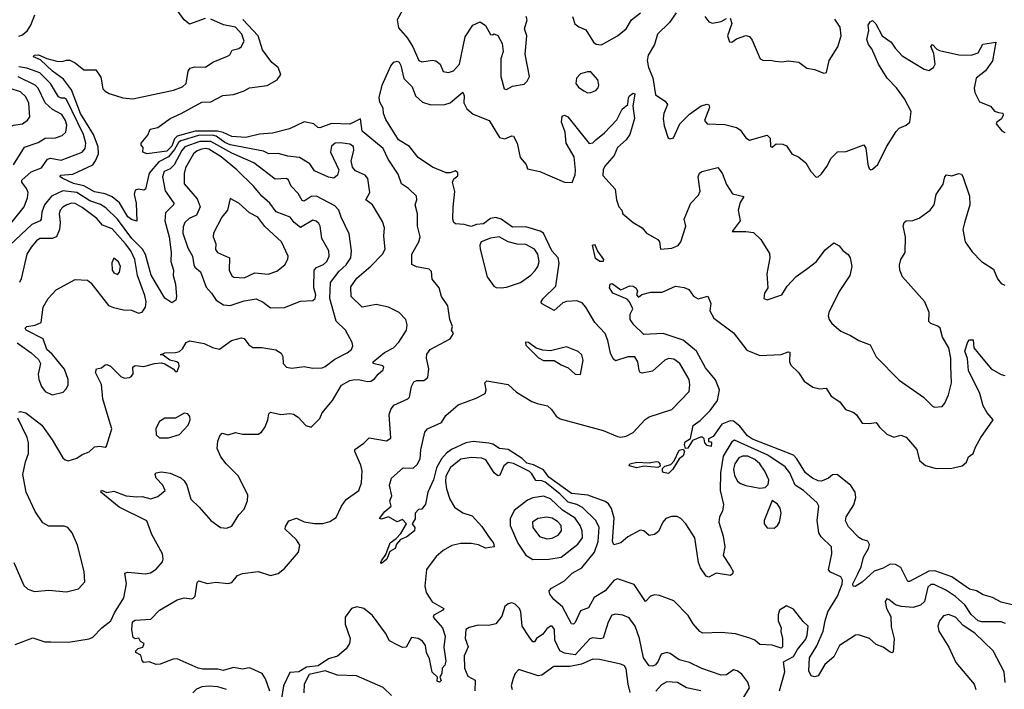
# Model space of a CAD drawing. Extents: x 1603745 to 1745082, y 385868 to 533966.
# Tile 483 of 646: x 1728300 to 1733893, y 442616 to 446417. Entities that reach past the tile are written whole.
import ezdxf

# ---------------------------------------------------------------- set-up
doc = ezdxf.new("R2010")
doc.units = 0

msp = doc.modelspace()

# ---------------------------------------------------------------- linework, layer by layer
at = {"layer": '0CON20XD'}
for points in [[(1728295, 446323.3), (1728315, 446330), (1728344.2, 446355.8), (1728363.5, 446385), (1728386.7, 446443.3)], [(1729715, 445656), (1729685, 445671), (1729495, 445706.3), (1729465, 445719.9), (1729415.2, 445755.2), (1729395, 445761.7), (1729315, 445759.8), (1729215, 445729.6), (1729201.2, 445718.8), (1729180.2, 445679.8), (1729145, 445637.8), (1729089.5, 445610.5), (1729034.5, 445545.5), (1729015, 445454), (1729005, 445448.6), (1728975, 445454.3), (1728955, 445448.8), (1728950.8, 445425), (1728961.8, 445375), (1728965, 445272.5), (1728935, 445281.8), (1728915, 445298.2), (1728866.8, 445376.8), (1728825, 445411.7), (1728785, 445428), (1728725, 445438.8), (1728663.9, 445473.9), (1728605, 445487.2), (1728545, 445514.7), (1728530.8, 445525), (1728531.2, 445535), (1728600.9, 445539.1), (1728715, 445593.4), (1728731.1, 445615), (1728746.9, 445655), (1728746.1, 445695), (1728718.8, 445765), (1728644.9, 445884.9), (1728595, 446018.9), (1728549.1, 446079.1), (1728485.4, 446125), (1728419, 446189), (1728378.8, 446205), (1728382.5, 446215), (1728407, 446217), (1728455, 446195.6), (1728510.6, 446180.6), (1728541.1, 446178.9), (1728565, 446187.8), (1728585, 446186.7), (1728615, 446171.9), (1728665, 446131.9), (1728731.7, 446131.7), (1728760, 446090), (1728773.1, 446025), (1728785, 446011.2), (1728807.5, 445997.5), (1728885, 445972.9), (1728942.2, 445967.8), (1729174.1, 446015.9), (1729224.6, 446035.4), (1729245.6, 446055), (1729256.2, 446123.8), (1729268.5, 446141.5), (1729295, 446149.6), (1729355, 446147.5), (1729396.7, 446175), (1729481.3, 446208.7), (1729493, 446217), (1729506.8, 446243.2), (1729545, 446252.5), (1729558.2, 446261.8), (1729574.5, 446295.5), (1729561.1, 446335), (1729526.2, 446375), (1729456.7, 446386.7), (1729385, 446420)], [(1729339.4, 442729.4), (1729312.9, 442735), (1729195, 442789.2), (1729172.1, 442787.9), (1729098.1, 442758.1), (1729075, 442756), (1729035, 442772.5), (1729005, 442767.5), (1728995, 442780), (1728988.8, 442808.8), (1728960, 442825), (1728960, 442835), (1728973, 442847), (1729000, 442855), (1729006.7, 442875), (1728987, 442887), (1728977, 442907), (1728955, 442903.3), (1728945, 442910), (1728936.1, 442956.1), (1728941.2, 442998.8), (1728955, 443008.8), (1729045, 443013.8), (1729093.3, 443065), (1729195, 443124), (1729234.1, 443135.9), (1729275, 443128.8), (1729285, 443133.3), (1729296.2, 443145), (1729307.5, 443222.5), (1729318.3, 443231.7), (1729365, 443216.2), (1729415, 443223.3), (1729485, 443216.7), (1729505, 443222.5), (1729537.7, 443262.3), (1729565, 443272.5), (1729655, 443283.8), (1729725, 443262.5), (1729767.7, 443272.3), (1729805, 443301.2), (1729884.2, 443395), (1729891.9, 443435), (1729871.4, 443465), (1729807.5, 443525), (1729809.7, 443540.3), (1729828, 443572), (1729873, 443587), (1729916.7, 443566.7), (1729975, 443557.5), (1730022.8, 443557.2), (1730062.4, 443567.6), (1730098.1, 443591.9), (1730128.2, 443655), (1730155, 443693.5), (1730226, 443744), (1730241.7, 443788.3), (1730245.2, 443855.2), (1730238.1, 443888.1), (1730202.9, 443965), (1730203.1, 443976.9), (1730255, 444012.5), (1730285, 444042.5), (1730383.8, 444026.2), (1730408.3, 444041.7), (1730399.1, 444175), (1730407.9, 444205), (1730425, 444227.9), (1730504, 444265), (1730514.4, 444275), (1730525.5, 444335), (1730539.2, 444360.8), (1730555, 444368.9), (1730595, 444369.4), (1730617.5, 444385), (1730624.5, 444435), (1730610, 444495), (1730611.8, 444518.2), (1730630.8, 444545), (1730745, 444604.5), (1730763.8, 444635), (1730753.3, 444655), (1730758.8, 444675), (1730743.1, 444715), (1730732.1, 444792.1), (1730696.2, 444845), (1730682, 444895), (1730643.2, 444943.2), (1730638.3, 444988.3), (1730625, 445000), (1730553.1, 445013.1), (1730527.5, 445027.5), (1730526.8, 445085), (1730567.5, 445155), (1730574.5, 445184.5), (1730559.5, 445245), (1730560.5, 445315), (1730546.2, 445365), (1730555.8, 445395), (1730554, 445415), (1730508.8, 445458.8), (1730469.4, 445485), (1730449.1, 445539.1), (1730392.2, 445625), (1730364.3, 445685), (1730245, 445784.3), (1730235, 445853.3), (1730205, 445839.7), (1730175, 445823.3), (1730071.7, 445828.3), (1730005, 445802.2), (1729993.3, 445805), (1729971.2, 445825), (1729915, 445837), (1729832.7, 445797.3), (1729736.6, 445773.4), (1729662.6, 445767.4), (1729585, 445748.4), (1729505, 445753.5), (1729456.4, 445776.4), (1729424.2, 445784.2), (1729296.8, 445783.2), (1729193.9, 445756.1), (1729179.5, 445740.5), (1729165, 445698.2), (1729135, 445669.8), (1729024.4, 445654.4), (1729000, 445665), (1729001.7, 445691.7), (1728990, 445705), (1728990, 445715), (1729028.3, 445761.7), (1729040.4, 445795), (1729085, 445805.3), (1729154.6, 445855.4), (1729217.5, 445885), (1729335, 445948.2), (1729385, 445950.4), (1729453.4, 445986.6), (1729515, 445991.3), (1729575, 446012.2), (1729605, 446030), (1729705, 446043.8), (1729761.8, 446075), (1729783.4, 446105), (1729769, 446145), (1729733.1, 446173.1), (1729678.3, 446245), (1729655.3, 446325.3), (1729567.3, 446417.3)], [(1729352.8, 446422.8), (1729265, 446391.9), (1729235, 446415.6), (1729195, 446470.5)], [(1730475, 446471.6), (1730444.7, 446415), (1730451.2, 446371.2), (1730502.3, 446312.3), (1730533, 446263), (1730568, 446185), (1730585, 446177.8), (1730645, 446187.1), (1730663.1, 446183.1), (1730687.5, 446165), (1730705, 446123.3), (1730735, 446117.1), (1730764.4, 446125.6), (1730798.5, 446165), (1730830.1, 446319.9), (1730874.1, 446385.9), (1730915, 446404.3), (1730945, 446384.2), (1730975, 446333.3), (1730985, 446330), (1730995, 446336), (1731015, 446326), (1731041.4, 446281.4), (1731045.7, 446235.7), (1731032.5, 446195), (1731033.1, 446095), (1731051.2, 446025), (1731065, 446020), (1731100, 446040), (1731165, 446050), (1731183.2, 446066.8), (1731195.6, 446095), (1731170.9, 446220.9), (1731180, 446325), (1731167.5, 446365), (1731183.1, 446415), (1731176.9, 446435)], [(1731440, 446435), (1731453.2, 446393.2), (1731475.6, 446375.6), (1731515, 446358.8), (1731559.2, 446289.2), (1731575, 446276.9), (1731605, 446274.4), (1731695, 446325.3), (1731745, 446364.7), (1731775, 446416.1), (1731825.9, 446455)], [(1732028.5, 446455), (1731990.5, 446400.5), (1731923.4, 446335), (1731906.2, 446275), (1731870, 446215), (1731864.7, 446185), (1731870.9, 446145), (1731896.8, 446086.8), (1731910.9, 445990.9), (1731967.1, 445955), (1731979.5, 445935), (1731958.5, 445885), (1731955.6, 445855), (1731960.8, 445815), (1731984, 445744), (1731995, 445740), (1732013, 445747), (1732049.5, 445825), (1732105, 445880.4), (1732171.7, 445928.3), (1732205, 445936.7), (1732215, 445933.3), (1732217.8, 445917.8), (1732189.4, 445845), (1732205, 445825.6), (1732305, 445821.1), (1732372.5, 445805), (1732392.4, 445792.4), (1732425, 445746.7), (1732445, 445733.3), (1732545, 445761.9), (1732562.9, 445745), (1732565, 445696.7), (1732575, 445693.8), (1732597.7, 445712.3), (1732635, 445709.4), (1732655, 445701.1), (1732685, 445656), (1732725.6, 445635.6), (1732766, 445605), (1732794.2, 445555), (1732825, 445523.3), (1732836.1, 445523.9), (1732855, 445542.5), (1732885, 445584), (1732908.8, 445631.2), (1732945, 445666.5), (1732995, 445669.4), (1733095, 445706), (1733106.6, 445686.6), (1733116.7, 445595), (1733125, 445572), (1733135, 445564.3), (1733145, 445567.5), (1733174, 445595), (1733222.9, 445695), (1733277.7, 445782.3), (1733295, 445800.8), (1733335, 445817.5), (1733356.2, 445835), (1733363.8, 445895), (1733325, 445967.5), (1733279.7, 446029.7), (1733227.1, 446085), (1733178.2, 446165), (1733140.8, 446250.8), (1733121.5, 446275), (1733112.2, 446305), (1733123.8, 446355), (1733120, 446385), (1733131.2, 446405), (1733145, 446411.2), (1733163.6, 446393.6), (1733198.8, 446325), (1733249.7, 446289.7), (1733272.5, 446255), (1733312.2, 446212.2), (1733436.7, 446135), (1733465, 446128.8), (1733490, 446145), (1733500, 446165), (1733491.9, 446225), (1733475.7, 446265), (1733485, 446276.7), (1733509.4, 446249.4), (1733525, 446241.4), (1733635, 446217.1), (1733704.5, 446214.5), (1733745, 446228.6), (1733771.7, 446278.3), (1733845, 446290), (1733826.3, 446183.7), (1733785, 446125.6), (1733732.5, 446085), (1733721.1, 446028.9), (1733725, 446003.8), (1733751.1, 445951.1), (1733815, 445926), (1733837.8, 445897.8), (1733859.4, 445890.6), (1733885, 445885.8), (1733885.6, 445875), (1733877, 445853), (1733850.8, 445835), (1733845.8, 445825), (1733878.8, 445785), (1733895, 445776)], [(1732192.3, 446435), (1732215, 446404.5), (1732235, 446397.3), (1732283.6, 446406.4), (1732315, 446423.8)], [(1732335.8, 446425.8), (1732346, 446395), (1732320.8, 446325), (1732331.2, 446291.2), (1732345, 446290), (1732372.3, 446307.7), (1732425, 446326), (1732445, 446322), (1732461.1, 446301.1), (1732505.4, 446195.4), (1732525.7, 446184.3), (1732565, 446186.7), (1732591.5, 446181.5), (1732631.7, 446178.3), (1732665, 446184), (1732725, 446176), (1732770.6, 446140.6), (1732814.1, 446134.1), (1732866.7, 446113.3), (1732883, 446117), (1732897.5, 446185), (1732947.7, 446262.3), (1732966.5, 446325), (1732959.6, 446375), (1732929.7, 446419.7)], [(1728249.6, 445260.4), (1728324.9, 445355.1), (1728343.4, 445405), (1728347.6, 445435), (1728339.4, 445459.4), (1728312.2, 445495), (1728312.9, 445505), (1728365, 445552.5), (1728423.5, 445575), (1728457.3, 445625), (1728475, 445629.8), (1728535, 445618.9), (1728655, 445665.4), (1728672.8, 445685), (1728675.2, 445715), (1728663.3, 445765), (1728565, 445963.1), (1728555, 445972), (1728535, 445971.6), (1728519.5, 445979.5), (1728475.7, 446055), (1728415, 446115.2), (1728340.9, 446140.9), (1728295, 446149.4)], [(1733899.6, 442989.6), (1733875, 442999.4), (1733765, 442999.3), (1733745, 443004.1), (1733705, 443040.3), (1733668.8, 443095), (1733615, 443142.2), (1733565, 443176.4), (1733495, 443210.2), (1733475, 443210.3), (1733458.7, 443195), (1733438.5, 443115), (1733415.9, 443094.1), (1733375, 443079.5), (1733306.8, 443086.8), (1733275, 443095.6), (1733236.5, 443126.5), (1733225, 443128.8), (1733216, 443115), (1733224.5, 443075), (1733248.6, 443028.6), (1733250, 442970), (1733267, 442903), (1733261.7, 442828.3), (1733255, 442823.3), (1733245, 442826.2), (1733205, 442856), (1733165, 442870.6), (1733126.7, 442905), (1733065, 442925.6), (1733046.6, 442923.4), (1732956.2, 442865), (1732925, 442800.8), (1732873.2, 442756.8), (1732835, 442692), (1732815, 442686.7), (1732795, 442693.3), (1732781.7, 442721.7), (1732786.8, 442795), (1732827.7, 442862.3), (1732863.8, 442945), (1732874.4, 443005), (1732891.2, 443055), (1732945, 443145.3), (1732972.4, 443212.4), (1732972.8, 443235), (1732964.7, 443254.7), (1732905, 443281.5), (1732894.6, 443294.6), (1732912.2, 443385), (1732910.6, 443425), (1732852.3, 443482.3), (1732839.2, 443505), (1732829.1, 443575), (1732838.5, 443655), (1732829.4, 443675), (1732752.1, 443745), (1732705, 443775.5), (1732674.7, 443845), (1732648.6, 443878.6), (1732550, 443945), (1732360.7, 444029.3), (1732345, 444020), (1732295, 443938.5), (1732280.3, 443845), (1732279.1, 443745), (1732298.1, 443665), (1732292.9, 443627.1), (1732274.3, 443595), (1732271.8, 443565), (1732295.5, 443485), (1732304.6, 443425), (1732295.6, 443375), (1732335.5, 443315.5), (1732352, 443285), (1732348.3, 443271.7), (1732337.3, 443262.7), (1732255.5, 443274.5), (1732215, 443252), (1732198.8, 443258.8), (1732166.2, 443305), (1732155.6, 443335.6), (1732135.3, 443475), (1732084.7, 443555), (1732055, 443586.1), (1732035, 443596), (1732003.2, 443596.8), (1731971.1, 443585), (1731952.7, 443565), (1731928.3, 443511.7), (1731905, 443494.2), (1731875, 443489.2), (1731845, 443516.2), (1731825, 443518.8), (1731755, 443481.9), (1731715, 443447.1), (1731675, 443436.2), (1731666.8, 443456.8), (1731677.1, 443587.1), (1731662, 443642), (1731645, 443668.2), (1731625, 443682.3), (1731527.3, 443717.3), (1731435, 443727.4), (1731305, 443820.3), (1731275, 443860.8), (1731219.4, 443889.4), (1731180.4, 443900.4), (1731155, 443925.1), (1731075, 443977.5), (1731025, 443982), (1730987, 444007), (1730965, 444013.7), (1730875, 444021.7), (1730835, 444014.8), (1730752.1, 443977.9), (1730724, 443956), (1730696.8, 443923.2), (1730667.8, 443872.2), (1730651.2, 443805), (1730619.2, 443735), (1730605, 443667.5), (1730585, 443637.5), (1730565, 443636.2), (1730546.7, 443615), (1730545.8, 443584.2), (1730528.8, 443555), (1730544.4, 443535), (1730542.9, 443515), (1730499.5, 443480.5), (1730463.2, 443466.8), (1730440.6, 443439.4), (1730432.9, 443415), (1730401.5, 443398.5), (1730385, 443354.4), (1730355, 443330.8), (1730350.8, 443335), (1730354.6, 443345), (1730378.9, 443381.1), (1730405, 443447.5), (1730438.3, 443471.7), (1730465, 443501.2), (1730497.5, 443555), (1730475, 443580), (1730445, 443566.7), (1730395, 443594.2), (1730355, 443582), (1730344.3, 443585), (1730373.5, 443625), (1730410, 443655), (1730402.5, 443685), (1730413.3, 443715), (1730401.4, 443775), (1730411.2, 443815), (1730477.7, 443872.3), (1730535, 443871.2), (1730557.6, 443892.4), (1730574.3, 443925), (1730578.8, 443975), (1730601.9, 444075), (1730615.8, 444095), (1730695, 444129.4), (1730720.3, 444169.7), (1730790.3, 444229.7), (1730891.9, 444268.1), (1730943.3, 444295), (1730948.8, 444315), (1730942.5, 444355), (1730953.2, 444366.8), (1731075, 444346.7), (1731122, 444302), (1731208.7, 444248.7), (1731238.7, 444238.7), (1731298, 444225), (1731320.8, 444205), (1731346.4, 444166.4), (1731370.4, 444150.4), (1731614.7, 444084.7), (1731695, 444050), (1731715, 444046.9), (1731745, 444053.1), (1731785, 444074.4), (1731852.7, 444147.3), (1731875, 444162.9), (1732004.4, 444205), (1732103, 444307), (1732106.8, 444343.2), (1732101.8, 444375), (1732050.5, 444465), (1732015, 444490), (1731985, 444493.1), (1731965, 444484.2), (1731895, 444422.2), (1731835, 444410.5), (1731823.9, 444413.9), (1731818.1, 444425), (1731810.6, 444475), (1731795, 444502.5), (1731755, 444503.5), (1731685, 444479.5), (1731670.8, 444490.8), (1731656.3, 444523.7), (1731640.9, 444595), (1731625.5, 444635), (1731567.1, 444697.1), (1731515, 444785.7), (1731495, 444808.9), (1731465, 444820), (1731405, 444817.6), (1731385, 444808.9), (1731335, 444766.7), (1731264, 444805), (1731262, 444815), (1731272.9, 444835), (1731345.5, 444904.5), (1731365.1, 445035), (1731358.3, 445065), (1731323.3, 445105), (1731274.5, 445204.5), (1731256, 445216), (1731175, 445240), (1731099.4, 445239.4), (1731035, 445284), (1731005, 445294.8), (1730975, 445287.5), (1730935, 445257.3), (1730895, 445253.5), (1730865, 445242.5), (1730824.3, 445254.3), (1730775, 445258.6), (1730765.6, 445265.6), (1730760.5, 445285), (1730762.1, 445352.1), (1730771.7, 445441.7), (1730758, 445495), (1730766.7, 445513.3), (1730789.1, 445530.9), (1730788.1, 445548.1), (1730775, 445558.1), (1730745, 445547.1), (1730722.9, 445547.1), (1730645, 445579.6), (1730563.8, 445633.8), (1730515, 445696.5), (1730452.2, 445735), (1730380.5, 445850.5), (1730366.9, 445885), (1730365.5, 445915), (1730345, 445948.8), (1730341.3, 445975), (1730359, 446045), (1730407.6, 446155), (1730425, 446175.4), (1730445, 446182.2), (1730456.1, 446176.1), (1730465, 446157.1), (1730482.2, 446082.2), (1730528.7, 446035), (1730548.6, 445985), (1730588.8, 445948.8), (1730635, 445932.9), (1730715.5, 445934.5), (1730745.5, 445944.5), (1730783.2, 445976.8), (1730816.2, 446006.2), (1730823.8, 445985), (1730822.5, 445945), (1730840.4, 445910.4), (1730875, 445880.9), (1730967.3, 445845), (1731025, 445747.5), (1731055, 445740.6), (1731095, 445758), (1731105.5, 445755.5), (1731126, 445716), (1731142, 445635), (1731176.5, 445595), (1731185, 445570), (1731255, 445554.2), (1731395, 445493.8), (1731437.9, 445492.1), (1731454.7, 445535.3), (1731457.8, 445562.2), (1731449, 445639), (1731404.3, 445715), (1731399.2, 445779.2), (1731377.1, 445835), (1731380.9, 445869.1), (1731395, 445875.5), (1731412.9, 445865), (1731535, 445713.1), (1731555, 445718.1), (1731571.8, 445735), (1731621.2, 445775), (1731691.7, 445848.3), (1731722, 445908), (1731754.2, 445935), (1731757.5, 445972.5), (1731764.6, 445985.4), (1731785, 445999.2), (1731793.3, 445995), (1731783.5, 445925), (1731791.8, 445855), (1731765.4, 445765), (1731745.4, 445735), (1731695, 445690.4), (1731676.7, 445645), (1731623.6, 445585), (1731613.5, 445565), (1731613, 445533), (1731683.3, 445455), (1731690.4, 445395), (1731703.9, 445355), (1731720, 445335), (1731726.8, 445315), (1731785.3, 445265), (1731835.6, 445235), (1731860, 445205), (1731925, 445169.4), (1731933.5, 445155), (1731939.2, 445115), (1732005, 445120), (1732039.4, 445135), (1732055.3, 445155), (1732084.6, 445245), (1732074.3, 445285), (1732112.9, 445375), (1732155, 445421.4), (1732165, 445443.3), (1732154.4, 445525), (1732160.8, 445545), (1732175, 445555.5), (1732265, 445578), (1732289.4, 445545), (1732315, 445481.2), (1732348.8, 445428.8), (1732413, 445413), (1732391.7, 445378.3), (1732380.4, 445335), (1732391.9, 445275), (1732347.5, 445215), (1732425, 445214.7), (1732468, 445208), (1732509.8, 445169.8), (1732558.8, 445088.8), (1732560, 445065), (1732544, 444975), (1732548.8, 444895), (1732530, 444865), (1732527.5, 444835), (1732545, 444827.5), (1732630, 444855), (1732660, 444905), (1732710.3, 444959.7), (1732776.7, 445006.7), (1732826, 445045), (1732875, 445111.2), (1732925, 445150), (1732955, 445134), (1732975, 445106.7), (1733005, 445083.3), (1733018, 445065), (1733026.7, 445015), (1733016, 444965), (1732955, 444874), (1732895.8, 444755), (1732892.5, 444735), (1732898, 444715), (1732912.4, 444692.4), (1732965, 444649.2), (1733020, 444625), (1733066.7, 444595), (1733130.3, 444570.3), (1733165, 444503.8), (1733295, 444370), (1733434.5, 444274.5), (1733485, 444223.3), (1733497, 444217), (1733539.3, 444220.7), (1733555, 444240), (1733575, 444287.5), (1733591.9, 444355), (1733589.5, 444449.5), (1733589.7, 444495), (1733576.8, 444555), (1733542, 444615), (1733527.7, 444665), (1733515, 444676.7), (1733475, 444692.5), (1733464.2, 444704.2), (1733466.7, 444755), (1733440.8, 444815), (1733315, 444957.1), (1733298.8, 444995), (1733297.3, 445022.7), (1733304.4, 445055), (1733329.5, 445095), (1733330.6, 445185), (1733318.9, 445245), (1733323.1, 445265), (1733335, 445275.7), (1733372.7, 445277.3), (1733409.5, 445290.5), (1733472, 445335), (1733494.2, 445365.8), (1733505.8, 445425), (1733546.4, 445483.6), (1733554.2, 445525), (1733564.2, 445535.8), (1733595, 445530), (1733635, 445544), (1733649.1, 445539.1), (1733657.3, 445527.3), (1733695.6, 445414.4), (1733696.7, 445365), (1733666, 445264), (1733657.3, 445225), (1733669.5, 445155), (1733709.7, 445099.7), (1733763.5, 445043.5), (1733830.9, 445000.9), (1733855, 444946.7), (1733875, 444920), (1733895, 444910)], [(1728265, 445593.4), (1728327.8, 445692.2), (1728405, 445720), (1728445, 445744.1), (1728503.5, 445746.5), (1728540.8, 445759.2), (1728561.8, 445778.2), (1728567.1, 445817.1), (1728560.2, 445845), (1728538.7, 445878.7), (1728487.1, 445907.1), (1728444.5, 445944.5), (1728405, 446027.1), (1728387.7, 446045), (1728291.4, 446091.4)], [(1731525, 446002.2), (1731545, 446002.7), (1731572.5, 446015), (1731585, 446030), (1731590, 446045), (1731583.1, 446075), (1731545, 446120.8), (1731525, 446121.4), (1731485, 446110), (1731461.8, 446085), (1731459.5, 446055), (1731474.1, 446034.1), (1731505, 446012.5), (1731525, 446002.2)], [(1728195, 445731.8), (1728245, 445807.7), (1728265, 445818.4), (1728315, 445826.2), (1728344, 445846), (1728357.5, 445865), (1728352.4, 445942.4), (1728335, 445978.5), (1728305, 446007.6), (1728245, 446027), (1728165, 446027.2), (1728125, 446012.2), (1728079.2, 445960.8), (1728064.8, 445925.2), (1728071.3, 445855), (1728103.5, 445783.5), (1728122.9, 445762.9), (1728172.7, 445732.7), (1728195, 445731.8)], [(1728295, 444188.8), (1728305, 444192), (1728335, 444185.8), (1728425, 444114.3), (1728485, 444031.5), (1728545, 443929.4), (1728557.8, 443917.8), (1728575, 443913.5), (1728625, 443927.8), (1728655, 443948.5), (1728695, 443964.5), (1728725, 443991.4), (1728755.7, 443995.7), (1728785, 443990), (1728793.9, 443996.1), (1728822.5, 444095), (1728802.9, 444162.9), (1728772.5, 444265), (1728765.4, 444345.4), (1728730.6, 444415), (1728735.9, 444434.1), (1728765, 444441.2), (1728785, 444457.5), (1728795, 444460), (1728815, 444450), (1728875, 444392), (1728895, 444381.2), (1728923.9, 444386.1), (1728935.9, 444394.1), (1728943.6, 444406.4), (1728943.3, 444445), (1728956.4, 444453.6), (1729005, 444447.5), (1729065, 444466), (1729105, 444468.8), (1729125, 444463.8), (1729172.5, 444435), (1729185, 444420), (1729195, 444420), (1729205, 444450), (1729203.8, 444465), (1729192.5, 444475), (1729152.5, 444485), (1729115, 444512.5), (1729100, 444515), (1729125, 444526), (1729185, 444527.1), (1729206.8, 444533.2), (1729225, 444548.8), (1729245, 444584), (1729267, 444593), (1729348.6, 444578.6), (1729395.4, 444555.4), (1729435, 444545.7), (1729503.7, 444596.3), (1729560.8, 444610.8), (1729575, 444606.2), (1729600.9, 444570.9), (1729625, 444555.6), (1729675, 444555.4), (1729755, 444543.3), (1729785, 444523.3), (1729794, 444505), (1729795.8, 444465), (1729814.7, 444444.7), (1729845, 444438), (1729915, 444447.5), (1729965, 444437.8), (1730018.5, 444441.5), (1730035, 444447.3), (1730090.7, 444489.3), (1730160.6, 444525), (1730184.3, 444545), (1730192.2, 444565), (1730188.5, 444585), (1730150, 444655), (1730098.5, 444705), (1730060.8, 444835), (1730065.9, 444925), (1730115, 444990), (1730155, 445026.1), (1730181.4, 445065), (1730185.3, 445105.3), (1730171.5, 445201.5), (1730125.5, 445295.5), (1730113.3, 445335), (1730090, 445360), (1729985, 445414.2), (1729955, 445412.6), (1729915, 445387.5), (1729905, 445390.4), (1729881, 445431), (1729841.7, 445471.7), (1729826.2, 445505), (1729815.3, 445515.3), (1729751.7, 445511.7), (1729629.6, 445605), (1729505, 445659.1), (1729385, 445726), (1729323.9, 445726.1), (1729237.8, 445695), (1729220.5, 445675), (1729177.1, 445592.9), (1729155, 445570.2), (1729120.7, 445555), (1729111.2, 445525), (1729127.2, 445445), (1729176.1, 445375), (1729174.5, 445365), (1729128.8, 445321.2), (1729124.1, 445275.9), (1729149.2, 445185), (1729159.5, 445095), (1729157.6, 445045), (1729172.7, 444995), (1729172.5, 444965), (1729184.6, 444914.6), (1729191.2, 444845), (1729187.5, 444825), (1729165, 444810), (1729125, 444836.7), (1729046.3, 444966.3), (1729013.8, 445083.8), (1728996.7, 445115), (1728936.6, 445175), (1728855, 445284.4), (1728789, 445349), (1728758.4, 445368.4), (1728698.2, 445388.2), (1728625, 445435.9), (1728545, 445445.6), (1728480.4, 445415), (1728440, 445365), (1728425.7, 445325), (1728422.8, 445285), (1728415.4, 445275), (1728369.3, 445255), (1728245, 445138.6)], [(1728275, 442869.5), (1728375, 442907.5), (1728442.5, 442885), (1728477.5, 442885), (1728577.4, 442882.6), (1728695, 442902.2), (1728715, 442911.5), (1728766, 442964), (1728818.2, 443005), (1728839.1, 443050.9), (1728891.8, 443135), (1728906.2, 443215), (1728896.7, 443275), (1728915, 443280.8), (1729015, 443270.6), (1729043.4, 443276.6), (1729075, 443297.5), (1729110.4, 443339.6), (1729115.5, 443355), (1729110.7, 443385), (1729051.4, 443495), (1729021.8, 443571.8), (1728865, 443650), (1728760.9, 443735), (1728765, 443746.7), (1728795, 443732.9), (1728835, 443740), (1728905, 443714.6), (1728965, 443709.1), (1728995, 443710.5), (1729045, 443697.8), (1729085, 443710), (1729125.8, 443745), (1729112.5, 443775), (1729075.8, 443815), (1729070, 443835), (1729073.3, 443845), (1729105, 443850), (1729155, 443842.5), (1729215, 443815.4), (1729235, 443800), (1729250, 443775), (1729272.1, 443695), (1729319.8, 443649.8), (1729385, 443573.8), (1729440, 443535), (1729475, 443530), (1729505, 443542.5), (1729545, 443606.7), (1729575, 443638), (1729593.6, 443685), (1729595, 443717.5), (1729543.1, 443825), (1729471.9, 443895), (1729442.9, 443935), (1729422.4, 443982.4), (1729425.6, 444024.4), (1729436, 444054), (1729450.7, 444069.3), (1729485, 444060), (1729525, 444073.3), (1729565, 444063.8), (1729655, 444063.8), (1729673.9, 444076.1), (1729694, 444106), (1729710, 444145), (1729715, 444180), (1729725, 444188.8), (1729784.2, 444175.8), (1729835, 444181.4), (1729855, 444177.1), (1729880.9, 444160.9), (1729925, 444113.8), (1729955, 444103.3), (1730005, 444153.3), (1730017.5, 444185), (1730076.7, 444255), (1730127.1, 444342.9), (1730175, 444369.2), (1730195, 444373.1), (1730225, 444374.3), (1730275, 444362.5), (1730295, 444365.8), (1730315, 444377.5), (1730335.7, 444405), (1730365, 444428.8), (1730369.2, 444445), (1730362.5, 444452.5), (1730307.5, 444465), (1730307.5, 444475), (1730372.2, 444527.8), (1730422.7, 444555), (1730454.2, 444585.8), (1730497.2, 444655), (1730500.4, 444685), (1730493.8, 444715), (1730455, 444754.6), (1730395, 444785.8), (1730325, 444799.5), (1730245, 444785.8), (1730182.5, 444845), (1730181.3, 444901.3), (1730215, 444950), (1730295, 445017.8), (1730360, 445085), (1730375.6, 445115), (1730367.6, 445187.6), (1730371.5, 445235), (1730361.1, 445271.1), (1730304.5, 445365), (1730266.2, 445395), (1730289.6, 445435), (1730277.3, 445515), (1730262.7, 445535), (1730208.2, 445558.2), (1730190.2, 445580.2), (1730183.4, 445615), (1730197.4, 445675), (1730196.2, 445696.2), (1730175, 445710.3), (1730121.4, 445718.6), (1730091.2, 445715), (1730070.5, 445699.5), (1730065.4, 445665), (1730113.5, 445565), (1730105.4, 445534.6), (1730085, 445516.7), (1730055, 445522.9), (1729975, 445559.5), (1729948, 445598), (1729890, 445635), (1729822.4, 445642.4), (1729767.4, 445657.4), (1729715, 445656)], [(1729725, 444780.5), (1729805, 444783.5), (1729895, 444818.2), (1729965, 444822.7), (1729979.2, 444835), (1729981.6, 444855), (1729971.6, 444895), (1729972.8, 444995), (1729985, 445010.9), (1730025, 445027.7), (1730045, 445043.8), (1730058.2, 445075), (1730056.5, 445105), (1730016, 445175), (1730007.1, 445245), (1729999.3, 445259.3), (1729983.4, 445273.4), (1729965, 445278.1), (1729895, 445237.5), (1729859.6, 445265), (1729836.4, 445296.4), (1729756.4, 445326.4), (1729721.2, 445375), (1729674.6, 445415), (1729630.5, 445470.5), (1729533.6, 445565), (1729445, 445638.9), (1729375, 445681.2), (1729355, 445685.4), (1729335, 445681.6), (1729308.3, 445671.7), (1729286.7, 445655), (1729242.3, 445575), (1729234.3, 445544.3), (1729234.3, 445484.3), (1729309, 445399), (1729324.7, 445355), (1729305, 445306.4), (1729261.7, 445288.3), (1729237.8, 445265), (1729228.5, 445241.5), (1729226.6, 445205), (1729255, 445121.4), (1729282, 445075), (1729288.8, 445025), (1729295, 445012.9), (1729327.9, 444985), (1729358.8, 444898.8), (1729390, 444865), (1729415.3, 444825.3), (1729458.5, 444798.5), (1729495, 444794.7), (1729575, 444821.2), (1729642.3, 444832.3), (1729682.8, 444812.8), (1729725, 444780.5)], [(1728285, 444583.1), (1728365.6, 444525.6), (1728407.3, 444487.3), (1728418, 444465), (1728405.8, 444405), (1728407.8, 444375), (1728423.5, 444335), (1728445, 444307.1), (1728485, 444288.1), (1728546.7, 444303.3), (1728566.3, 444323.7), (1728575.5, 444345), (1728574.6, 444375), (1728555, 444432.9), (1728485, 444518.9), (1728454.5, 444544.5), (1728434.2, 444605), (1728336.7, 444655), (1728331.2, 444665), (1728340, 444675), (1728387.1, 444682.9), (1728421.7, 444698.3), (1728432.5, 444785), (1728461.9, 444835), (1728507.4, 444882.6), (1728615, 444942.7), (1728685, 444938.9), (1728703.9, 444923.9), (1728804, 444795), (1728832.3, 444782.3), (1728889.5, 444769.5), (1728935, 444768.8), (1728975, 444751.1), (1728995, 444756.5), (1729014.7, 444785), (1729017.5, 444815), (1729011.3, 444851.3), (1728968.6, 444965), (1728954.1, 445055), (1728930.5, 445105), (1728901.6, 445145), (1728825, 445230.5), (1728770.2, 445250.2), (1728737.7, 445287.7), (1728655, 445351.2), (1728615, 445374.3), (1728595, 445374.8), (1728567.8, 445365), (1728545, 445352.2), (1728529.7, 445335), (1728523.3, 445315), (1728530.4, 445265), (1728525.3, 445225), (1728508.2, 445185), (1728485, 445175.2), (1728415, 445174.7), (1728395, 445162.3), (1728365.9, 445125), (1728340.3, 445085), (1728307.8, 444945), (1728298.1, 444925)], [(1729575, 444951.6), (1729635, 444979.6), (1729712.1, 444972.1), (1729760.7, 444989.3), (1729805.4, 445024.6), (1729823.2, 445056.8), (1729825.7, 445075), (1729786.4, 445155), (1729692.7, 445242.7), (1729652.9, 445295), (1729605, 445320.4), (1729545, 445374.4), (1729495, 445402.5), (1729479.6, 445335), (1729448.2, 445295), (1729400, 445205), (1729399.1, 445185), (1729414.5, 445145), (1729411.4, 445111.4), (1729423.8, 445095), (1729491.1, 445065), (1729490, 444995), (1729505, 444963.3), (1729516, 444956), (1729575, 444951.6)], [(1731035, 444894.2), (1731065, 444898.1), (1731145, 444925.4), (1731202.9, 444967.1), (1731227.5, 444992.5), (1731242.3, 445015), (1731250, 445045), (1731242.9, 445085), (1731224.5, 445115), (1731175, 445141.3), (1731125, 445143.4), (1731075, 445155.3), (1731023.5, 445183.5), (1730975, 445176.2), (1730921.8, 445155), (1730913.6, 445136.4), (1730914.8, 445115), (1730955, 444958), (1730993.3, 444903.3), (1731005.8, 444895.8), (1731035, 444894.2)], [(1731615, 445043.3), (1731595, 445043.3), (1731571.2, 445061.2), (1731552.8, 445137.2), (1731565, 445140), (1731569.2, 445135), (1731582.2, 445102.2), (1731615.8, 445055), (1731615, 445043.3)], [(1728855, 444970.8), (1728867.2, 444982.8), (1728872.2, 445015), (1728861.7, 445041.7), (1728835, 445062.5), (1728823, 445037), (1728825.8, 444995), (1728835, 444980), (1728855, 444970.8)], [(1733945, 443093.5), (1733875, 443110.6), (1733825, 443137.5), (1733772.6, 443152.6), (1733735, 443174.6), (1733694.3, 443185), (1733593.9, 443253.9), (1733498, 443288), (1733465, 443285.9), (1733355, 443227.5), (1733345, 443228.1), (1733305, 443307.9), (1733275.2, 443325.2), (1733245, 443327.1), (1733205, 443303.4), (1733154.1, 443285.9), (1733085, 443224.5), (1733045, 443199.2), (1733035, 443201.8), (1733032.1, 443215), (1733061.1, 443271.1), (1733078.8, 443311.2), (1733092.3, 443365), (1733121.9, 443415), (1733127.3, 443437.3), (1733117.1, 443457.1), (1733085, 443465.4), (1733067.2, 443477.2), (1733008, 443538), (1732991.6, 443571.6), (1732994.7, 443595), (1733037.9, 443662.1), (1733049.1, 443705), (1733046.2, 443735), (1733021.9, 443771.9), (1732944.3, 443834.3), (1732917.5, 443832.5), (1732894.7, 443815), (1732855, 443798), (1732835, 443800), (1732802.9, 443815), (1732764.3, 443845), (1732714.2, 443924.2), (1732694.6, 443944.6), (1732462.3, 444035), (1732433.2, 444055), (1732390.3, 444110.3), (1732355, 444137.7), (1732335, 444140), (1732288.8, 444121.2), (1732239.3, 444050.7), (1732211.7, 444038.3), (1732211.7, 444021.7), (1732225, 444020), (1732230, 444015), (1732227.5, 443995), (1732205, 444000), (1732192.5, 444015), (1732188.3, 444038.3), (1732177.5, 444047.5), (1732167, 444047), (1732122.5, 444027.5), (1732095, 443984.3), (1732082, 443982), (1732075.4, 444005), (1732080.3, 444019.7), (1732110, 444040), (1732125.9, 444114.1), (1732165, 444142), (1732221.7, 444198.3), (1732264, 444256), (1732274.7, 444315), (1732251.7, 444371.7), (1732195, 444441.4), (1732144.5, 444535), (1732068.4, 444598.4), (1731955, 444635.4), (1731845, 444630), (1731787.5, 444685), (1731767.5, 444715), (1731767.5, 444745), (1731782.5, 444775), (1731764.5, 444815), (1731751.2, 444831.2), (1731669.4, 444865), (1731649.4, 444895), (1731653.3, 444915), (1731665, 444918.8), (1731715, 444883.3), (1731765, 444905.7), (1731785, 444904.3), (1731801.9, 444891.9), (1731808.8, 444875), (1731803.3, 444855), (1731815, 444842.5), (1731833.8, 444856.2), (1731885, 444870.6), (1731949.7, 444870.3), (1732025, 444903.3), (1732075, 444897.5), (1732100, 444885), (1732127, 444847), (1732153, 444833), (1732208.3, 444848.3), (1732225.7, 444805.7), (1732220.6, 444765), (1732241.9, 444721.9), (1732355, 444638.9), (1732430.2, 444540.2), (1732505, 444510.5), (1732625, 444517.1), (1732665, 444531.9), (1732675, 444530), (1732673.2, 444475), (1732680, 444455), (1732723.4, 444413.4), (1732755, 444364.4), (1732805, 444330.9), (1732845, 444322.2), (1732881.2, 444325), (1732909.3, 444279.3), (1732957.8, 444247.8), (1732991.4, 444205), (1733014.2, 444195.8), (1733037.4, 444187.4), (1733053.6, 444173.6), (1733085, 444126), (1733125, 444123.8), (1733165, 444130), (1733183, 444103), (1733225, 444063.8), (1733265, 444047.5), (1733305, 444058), (1733335, 444047.5), (1733395, 443976.7), (1733411.2, 443915), (1733445, 443886), (1733505, 443870), (1733595, 443870.5), (1733653.3, 443885), (1733678.8, 443905), (1733690, 443935), (1733716.1, 443953.9), (1733728.8, 443991.2), (1733759.2, 444045), (1733829.4, 444145), (1733795.3, 444185.3), (1733771.8, 444225), (1733754.1, 444295), (1733690.3, 444425), (1733683.8, 444493.8), (1733668.9, 444535), (1733685, 444587.5), (1733695, 444600), (1733715, 444600), (1733720, 444555), (1733743.4, 444523.4), (1733818, 444435), (1733875, 444402), (1733895, 444396.7)], [(1731485, 444402.5), (1731501.4, 444485), (1731493.5, 444513.5), (1731472.4, 444532.4), (1731405, 444559.1), (1731315, 444537.5), (1731271.4, 444541.4), (1731233, 444553), (1731190, 444585), (1731173, 444587), (1731175, 444570), (1731247.7, 444497.7), (1731275, 444482.5), (1731335, 444482.5), (1731375, 444456.9), (1731415, 444441.4), (1731455, 444404), (1731485, 444402.5)], [(1729095, 444042.5), (1729145, 444043.3), (1729207.6, 444062.4), (1729256.7, 444115), (1729268.8, 444145), (1729265.8, 444165), (1729255, 444178.8), (1729235, 444183.3), (1729185, 444154), (1729125, 444155.6), (1729095, 444135.7), (1729072.8, 444097.2), (1729075, 444059.4), (1729095, 444042.5)], [(1728266, 443335), (1728322.9, 443205), (1728346.2, 443185), (1728385, 443171.5), (1728465, 443178.5), (1728565, 443170), (1728634.2, 443185.8), (1728669.2, 443225), (1728665.5, 443285), (1728628.1, 443435), (1728598, 443505), (1728574.1, 443534.1), (1728551.7, 443541.7), (1728465, 443542.5), (1728431.3, 443561.3), (1728388.8, 443625), (1728337.5, 443735), (1728318.5, 443835), (1728333.1, 443906.9), (1728350.4, 443955), (1728350.4, 444015), (1728343.1, 444045), (1728289.4, 444155)], [(1731985, 443840.3), (1731956.8, 443846.8), (1731950.4, 443855), (1731950.7, 443869.3), (1731965, 443882.5), (1731998.9, 443891.1), (1732017.6, 443912.4), (1732045, 443973.6), (1732068.9, 443978.9), (1732075.8, 443965.8), (1732068, 443942), (1732045.6, 443925), (1732010.8, 443865), (1731985, 443840.3)], [(1732615, 442607.5), (1732646.9, 442715), (1732638, 442772), (1732695, 442802.2), (1732717.7, 442842.3), (1732765, 442899.6), (1732773.3, 442923.3), (1732778.1, 442975), (1732750, 443000), (1732695, 443071.2), (1732655, 443090), (1732616.2, 443065), (1732608.3, 443038.3), (1732608.1, 443005), (1732625.6, 442965.6), (1732624.3, 442944.3), (1732633.8, 442905), (1732632.5, 442857.5), (1732625, 442850), (1732575, 442866.2), (1732505, 442870), (1732475, 442894.4), (1732447.1, 442907.1), (1732365, 442930), (1732285, 442937.8), (1732180, 442935), (1732163.3, 442943.3), (1732125, 442988.1), (1732096.4, 443035), (1732015, 443118.5), (1731935, 443148.6), (1731905, 443152.2), (1731882.5, 443145), (1731855, 443114), (1731791.1, 443211.1), (1731695, 443243.3), (1731675, 443233.3), (1731625, 443174.6), (1731562.7, 443137.3), (1731530.8, 443079.2), (1731485, 443060.9), (1731455, 442994.2), (1731445, 442985.8), (1731435, 442987.5), (1731383.8, 443083.8), (1731333.1, 443125), (1731311.4, 443155), (1731307.5, 443175), (1731320.2, 443189.8), (1731395, 443231.6), (1731438.2, 443275), (1731493.8, 443306.2), (1731565.2, 443395), (1731585.5, 443455), (1731591.1, 443535), (1731571.8, 443575), (1731497.1, 443647.1), (1731465.4, 443665.4), (1731415, 443678.7), (1731367.6, 443725), (1731285, 443790.9), (1731265, 443799.7), (1731231.9, 443801.9), (1731209.8, 443839.8), (1731195, 443853), (1731105, 443898.4), (1731075, 443902.9), (1731049.7, 443885), (1731027.9, 443832.1), (1731015, 443826.9), (1730994.7, 443844.7), (1730947.8, 443917.8), (1730925, 443927.1), (1730865, 443932.2), (1730805, 443922.4), (1730746.1, 443875), (1730721, 443825), (1730718, 443795), (1730723.6, 443753.6), (1730742.7, 443695), (1730770.4, 443650.4), (1730817.3, 443617.3), (1730870.5, 443600.5), (1730925, 443540.8), (1730958.4, 443488.4), (1730992.2, 443445), (1730995, 443424.4), (1730946.4, 443416.4), (1730906.7, 443436.7), (1730865, 443443.8), (1730805, 443443.8), (1730755, 443432.9), (1730705, 443403.5), (1730665, 443370), (1730611.3, 443295), (1730601.3, 443201.3), (1730608.7, 443165), (1730643.3, 443113.3), (1730709.4, 443075), (1730702.9, 443065), (1730652.6, 443037.4), (1730648.1, 443025), (1730701.1, 442965), (1730716.9, 442916.9), (1730708.5, 442855), (1730720.8, 442775), (1730715, 442753.3), (1730698.8, 442735), (1730698, 442705), (1730686.7, 442685), (1730693.3, 442665), (1730685, 442656.7), (1730671.7, 442661.7), (1730672.5, 442685), (1730643.2, 442713.2), (1730628.5, 442788.5), (1730610.8, 442825), (1730605.9, 442865), (1730588.8, 442888.8), (1730563.8, 442903.8), (1730525, 442910.6), (1730494.3, 442855.7), (1730475, 442853.6), (1730445, 442868.2), (1730400.4, 442890.4), (1730377.1, 442935), (1730304.7, 443035), (1730254.3, 443074.3), (1730215, 443083.8), (1730184.3, 443075), (1730148.2, 443025), (1730148.4, 442985), (1730177.5, 442905), (1730172.4, 442875), (1730154.5, 442845.5), (1730105, 442804.5), (1730055, 442788.5), (1729995, 442748.5), (1729928.2, 442741.8), (1729885, 442714.9), (1729835, 442712), (1729798.2, 442635), (1729787.1, 442562.9)], [(1731805, 443872.1), (1731762.5, 443885), (1731766.2, 443895), (1731805, 443905.8), (1731875, 443900.7), (1731915, 443908.6), (1731926.5, 443906.5), (1731936.2, 443895), (1731937.2, 443882.8), (1731925, 443874), (1731845, 443882.2), (1731805, 443872.1)], [(1732505, 443758.5), (1732535, 443760.8), (1732551.7, 443778.3), (1732554.5, 443805), (1732533.3, 443855), (1732504.8, 443895), (1732475, 443920.9), (1732435, 443938.6), (1732405, 443940), (1732385, 443930.4), (1732361.7, 443895), (1732354.4, 443865), (1732359.7, 443829.7), (1732378, 443798), (1732395, 443784.1), (1732425, 443772.7), (1732505, 443758.5)], [(1731215, 443351.8), (1731305, 443354.7), (1731375, 443366.8), (1731471, 443439), (1731496.8, 443475), (1731495.3, 443515), (1731483.9, 443545), (1731455, 443586.9), (1731382.9, 443632.9), (1731315, 443696.9), (1731275, 443712.9), (1731215, 443703.3), (1731185, 443690), (1731108.7, 443631.3), (1731085.6, 443584.4), (1731085.2, 443545), (1731130, 443445), (1731175, 443377.5), (1731215, 443351.8)], [(1732585, 443531.1), (1732604.3, 443545), (1732615, 443564), (1732626.2, 443616.2), (1732620, 443645), (1732605, 443666), (1732575, 443687.5), (1732528.5, 443575), (1732527.8, 443555), (1732545, 443531.9), (1732585, 443531.1)], [(1731295, 443470.7), (1731325, 443474.7), (1731359.2, 443490.8), (1731376.9, 443515), (1731375.3, 443545), (1731355, 443568.4), (1731325, 443587.1), (1731295, 443593.3), (1731244, 443585), (1731213.3, 443565), (1731214.5, 443535), (1731253.3, 443483.3), (1731295, 443470.7)], [(1732408.3, 442561.7), (1732445.5, 442625), (1732435.9, 442655.9), (1732402.6, 442702.6), (1732375, 442721.4), (1732355, 442726), (1732315, 442697.8), (1732285, 442695.4), (1732174.7, 442734.7), (1732105, 442768.2), (1732045, 442783.8), (1731995, 442819.4), (1731975, 442825.5), (1731944.3, 442815), (1731927.5, 442775), (1731911.5, 442755), (1731895, 442746.7), (1731875, 442750), (1731842.5, 442795), (1731820.3, 442905), (1731795.3, 442975), (1731761.5, 443021.5), (1731725, 443036.7), (1731685, 443042.2), (1731663.6, 443036.4), (1731642.9, 442997.1), (1731615, 442906.9), (1731598.1, 442901.9), (1731555, 442908.9), (1731537.6, 442902.4), (1731455, 442811), (1731395, 442820.4), (1731368.8, 442835), (1731340, 442895), (1731337.5, 442955), (1731325, 442974), (1731315, 442974.2), (1731295, 442960), (1731271.7, 442928.3), (1731234.8, 442905.2), (1731225, 442886), (1731215, 442885.6), (1731193.4, 442913.4), (1731153.9, 442975), (1731146.8, 443055), (1731138.1, 443075), (1731115, 443099.2), (1731095, 443106), (1731075, 443101.2), (1731056.2, 443085), (1731038.4, 443031.6), (1731005, 442988.1), (1730965, 442977.9), (1730905, 442980.4), (1730852.7, 442967.3), (1730834.2, 442955), (1730829.5, 442905), (1730846.5, 442856.5), (1730823.9, 442805), (1730826, 442735), (1730845, 442690.6), (1730887.2, 442667.2), (1730885, 442606.7)], [(1733897.1, 442655), (1733891.8, 442715), (1733830, 442835), (1733725, 442934.2), (1733658.2, 442978.2), (1733615, 443025.4), (1733575, 443040), (1733547.7, 443032.3), (1733524.5, 443005), (1733515.4, 442975), (1733520.5, 442945), (1733576.8, 442855), (1733617.8, 442767.8), (1733722, 442645), (1733731.2, 442615)], [(1731768.3, 442598.3), (1731755.6, 442645.6), (1731745, 442731.2), (1731735, 442748.6), (1731715, 442758.9), (1731593.3, 442785), (1731555, 442786.2), (1731490.5, 442759.5), (1731425, 442744.8), (1731334.2, 442745.8), (1731265, 442696.8), (1731245, 442691.8), (1731135, 442727.5), (1731115, 442706.2), (1731102.5, 442677.5), (1731092.5, 442635), (1731097.8, 442615)], [(1729721.4, 442605), (1729695.4, 442675.4), (1729678, 442705), (1729615, 442734.4), (1729602.7, 442737.3), (1729565, 442729.5), (1729515, 442740), (1729455, 442723.6), (1729425, 442729.4), (1729339.4, 442729.4)], [(1730411.2, 442581.2), (1730365, 442625.7), (1730212.4, 442692.4), (1730105, 442695.4), (1730035, 442721.2), (1729945, 442699.2), (1729915.8, 442644.2), (1729913.8, 442596.2)], [(1729475.2, 442615.2), (1729425, 442629.8), (1729375, 442633.2), (1729335, 442629.5), (1729305, 442617.1), (1729283.3, 442596.7)], [(1732168.1, 442608.1), (1732087.1, 442625), (1732035.8, 442655), (1731975, 442658.4), (1731945, 442641.7), (1731914.1, 442605.9)]]:
    msp.add_lwpolyline(points, dxfattribs=at)

doc.saveas('drawing.dxf')
